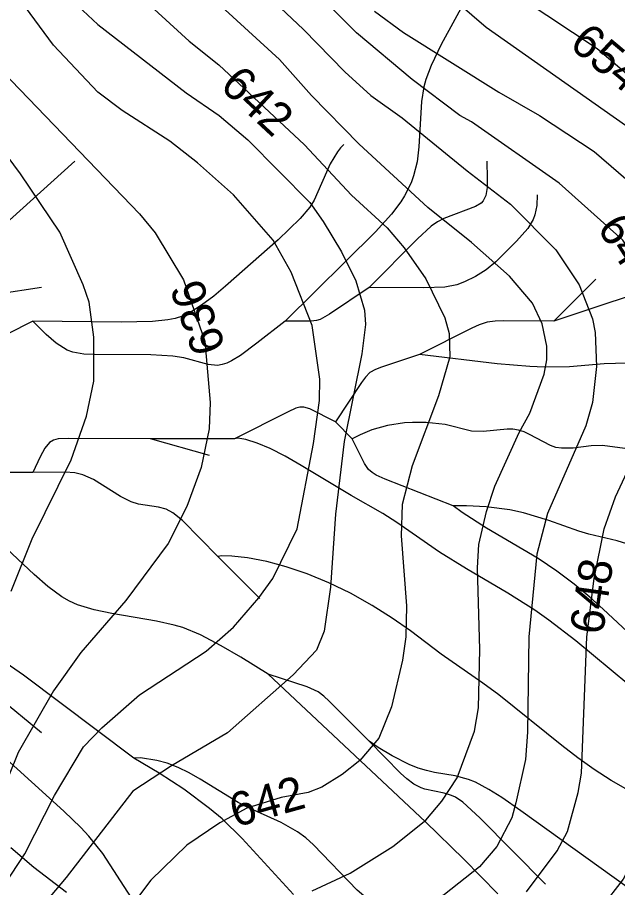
# Model space of a CAD drawing. Extents: x -709584 to -702006, y -1161789 to -1157496.
# Drawn here: x -707401.6 to -707223, y -1161415.5 to -1161156.7 of the extents above; entities that cross this region are included whole.
import ezdxf

# ---------------------------------------------------------------- set-up
doc = ezdxf.new("R2010")
doc.units = 0
for name, color, linetype in [('120_vrstevnice hlavní', 7, 'Continuous'), ('121_vrstevnice hlavní_popis', 7, 'Continuous'), ('122_vrstevnice základní', 7, 'Continuous'), ('411_akumulovaný odtok', 7, 'Continuous')]:
    doc.layers.add(name, color=color, linetype=linetype)

msp = doc.modelspace()

# ---------------------------------------------------------------- linework, layer by layer
at = {"layer": '120_vrstevnice hlavní'}
for points in [[(-707388.12, -1161149), (-707377.71, -1161158.84), (-707351.39, -1161179.09), (-707341.55, -1161185.88), (-707333.02, -1161193.12), (-707314.65, -1161211.78), (-707310.6, -1161217.42), (-707305.24, -1161226.39)], [(-707295.41, -1161154.79), (-707286.73, -1161161.15), (-707258.38, -1161178.94), (-707246.23, -1161185.88), (-707230.03, -1161196.59), (-707213.4, -1161210.91), (-707205.58, -1161219.44), (-707199.36, -1161229.28), (-707195.6, -1161237.96), (-707193.15, -1161246.64), (-707192.28, -1161255.31), (-707192.85, -1161263.99), (-707199.51, -1161296.39), (-707204.57, -1161326.19), (-707205.44, -1161334.87), (-707205.73, -1161356.56)], [(-707305.24, -1161226.39), (-707300.9, -1161235.06), (-707298.3, -1161243.74), (-707298.01, -1161248.08), (-707299.17, -1161256.76), (-707304.38, -1161282.8), (-707306.98, -1161304.49), (-707308.43, -1161326.19), (-707310.31, -1161339.21), (-707312.62, -1161344.85), (-707319.56, -1161352.23), (-707339.09, -1161369.44), (-707355.73, -1161379.27), (-707367.32, -1161386.86), (-707387.11, -1161412.54), (-707399.84, -1161427.58), (-707409.1, -1161436.7)], [(-707205.73, -1161356.56), (-707207.46, -1161373.92), (-707209.06, -1161382.6), (-707214.41, -1161399.96), (-707221.35, -1161412.98), (-707227.86, -1161421.37), (-707235.38, -1161429.47), (-707242.76, -1161435.69), (-707257.95, -1161446.53), (-707285.86, -1161463.31), (-707358.18, -1161498.46), (-707376.99, -1161504.25), (-707403.6, -1161507.86)]]:
    msp.add_lwpolyline(points, dxfattribs=at)
at = {"layer": '122_vrstevnice základní'}
for points in [[(-707293.38, -1161132.66), (-707262.14, -1161159.56), (-707218.02, -1161190.66), (-707208.91, -1161198.32), (-707197.2, -1161209.9), (-707183.31, -1161225.81), (-707178.54, -1161232.61), (-707173.33, -1161243.45), (-707170.87, -1161250.4), (-707168.12, -1161261.24), (-707167.25, -1161275.56), (-707167.25, -1161287.14), (-707168.56, -1161298.71), (-707171.01, -1161311.15), (-707178.97, -1161340.65), (-707188.23, -1161382.31), (-707199.08, -1161408.93), (-707206.16, -1161422.23), (-707211.51, -1161430.77), (-707224.1, -1161445.09), (-707229.59, -1161450.44)], [(-707405.48, -1161414.71), (-707399.41, -1161405.46), (-707390.58, -1161388.1), (-707381.91, -1161373.63), (-707376.55, -1161367.99), (-707365.27, -1161358.16), (-707345.46, -1161345.14), (-707337.35, -1161338.05), (-707329.83, -1161329.37), (-707325.64, -1161323.59), (-707318.41, -1161308.83), (-707313.49, -1161283.38), (-707311.75, -1161270.65), (-707311.61, -1161264.28), (-707313.92, -1161248.37), (-707320.14, -1161232.46), (-707325.49, -1161222.91), (-707337.35, -1161209.46), (-707348.06, -1161199.92), (-707356.3, -1161193.55), (-707370.47, -1161184.43), (-707377.71, -1161178.94), (-707390.87, -1161164.91), (-707407.65, -1161142.2)], [(-707370.19, -1161145.67), (-707350.52, -1161163.75), (-707341.69, -1161170.84), (-707316.24, -1161194.56), (-707302.21, -1161209.61), (-707291.65, -1161219.3), (-707286.58, -1161225.23), (-707280.08, -1161234.49), (-707274.44, -1161246.06), (-707273.13, -1161250.69), (-707272.99, -1161257.63), (-707276.32, -1161269.2), (-707284.13, -1161290.03), (-707287.16, -1161301.6), (-707287.45, -1161310.86), (-707285.86, -1161331.69), (-707286.01, -1161340.94), (-707287.02, -1161347.89), (-707290.35, -1161361.77), (-707294.11, -1161371.03), (-707299.75, -1161377.68), (-707304.96, -1161381.88), (-707311.03, -1161385.64), (-707315.08, -1161387.23), (-707323.18, -1161388.68), (-707333.31, -1161391.86), (-707341.41, -1161396.2), (-707351.24, -1161402.85), (-707361.94, -1161413.27), (-707365.56, -1161418.18)], [(-707330.12, -1161147.41), (-707316.53, -1161160.28), (-707304.23, -1161172.87), (-707296.42, -1161179.95), (-707287.16, -1161186.61), (-707267.78, -1161202.37), (-707254.91, -1161212.21), (-707241.46, -1161225.81), (-707234.51, -1161236.22), (-707230.46, -1161246.35), (-707229.74, -1161250.4), (-707229.31, -1161260.52), (-707230.46, -1161271.23), (-707232.49, -1161278.17), (-707243.92, -1161304.2)], [(-707250.14, -1161416.74), (-707241.02, -1161404.59), (-707237.98, -1161398.8), (-707234.8, -1161387.23), (-707233.79, -1161381.44), (-707232.2, -1161340.94), (-707230.03, -1161323.59), (-707226.99, -1161308.83), (-707223.66, -1161299.29), (-707214.7, -1161280.19), (-707212.96, -1161273.83), (-707211.37, -1161264.28), (-707210.79, -1161254.74), (-707211.23, -1161245.19), (-707215.28, -1161232.46), (-707221.5, -1161222.91), (-707240.44, -1161205.99), (-707266.48, -1161187.77), (-707269.95, -1161185.89), (-707284.13, -1161175.18), (-707300.76, -1161161.29), (-707312.77, -1161149.15)], [(-707313.92, -1161416.45), (-707302.64, -1161411.24), (-707289.91, -1161403.28), (-707280.08, -1161395.47), (-707275.3, -1161389.83), (-707270.82, -1161382.89), (-707265.61, -1161369.01), (-707264.45, -1161362.06), (-707264.02, -1161344.7), (-707264.74, -1161320.4), (-707264.31, -1161313.46), (-707262.04, -1161303.68), (-707259.54, -1161296.1), (-707252.3, -1161280.19), (-707249.12, -1161274.41), (-707244.93, -1161262.84), (-707244.06, -1161258.5), (-707244.06, -1161254.45), (-707245.51, -1161247.79), (-707248.4, -1161241.72), (-707255.2, -1161233.62), (-707266.48, -1161223.64), (-707279.5, -1161213.22), (-707299.89, -1161194.42), (-707314.07, -1161179.95), (-707323.61, -1161169.25), (-707343.29, -1161151.17)], [(-707190.25, -1161423.97), (-707181.28, -1161411.24), (-707176.08, -1161402.27), (-707161.18, -1161370.45), (-707155.25, -1161355.99), (-707140.78, -1161309.7), (-707138.76, -1161300.15), (-707137.89, -1161290.61), (-707138.47, -1161281.06), (-707139.77, -1161274.7), (-707143.53, -1161261.97), (-707151.63, -1161246.06), (-707160.6, -1161233.33), (-707170.58, -1161220.6), (-707181.86, -1161207.87), (-707197.34, -1161193.12), (-707229.16, -1161166.07), (-707251.44, -1161151.17)], [(-707403.46, -1161327.35), (-707397.24, -1161311.73), (-707385.67, -1161288.29), (-707381.04, -1161275.28), (-707378.87, -1161264.86), (-707378.87, -1161251.84), (-707380.32, -1161241.43), (-707382.05, -1161236.22), (-707388.99, -1161220.6), (-707400.71, -1161203.24), (-707423.56, -1161172.58)], [(-707405.92, -1161172.87), (-707365.27, -1161215.1), (-707360.64, -1161220.74), (-707352.25, -1161234.78), (-707345.89, -1161253), (-707344.3, -1161271.23), (-707344.59, -1161279.04), (-707346.9, -1161290.61), (-707351.24, -1161302.18), (-707356.74, -1161313.17), (-707369.32, -1161330.09), (-707382.77, -1161345.57), (-707390.87, -1161357), (-707401.43, -1161375.37), (-707409.97, -1161396.2)], [(-707243.92, -1161304.2), (-707247.1, -1161316.35), (-707249.41, -1161340.94), (-707249.84, -1161369.29), (-707250.42, -1161377.39), (-707253.32, -1161390.27), (-707254.47, -1161394.75), (-707258.96, -1161403.28), (-707264.17, -1161409.36), (-707274.58, -1161417.61), (-707300.91, -1161431.78), (-707319.56, -1161439.45), (-707336.63, -1161447.4), (-707348.49, -1161454.92), (-707359.05, -1161463.17), (-707370.62, -1161470.11), (-707392.46, -1161480.53), (-707414.02, -1161487.03)]]:
    msp.add_lwpolyline(points, dxfattribs=at)
at = {"layer": '411_akumulovaný odtok'}
for p, q in [((-707229.49, -1161234.5), (-707241.99, -1161247)), ((-707394.49, -1161237), (-707426.99, -1161242)), ((-707301.99, -1161282), (-707306.99, -1161277)), ((-707336.99, -1161282), (-707361.99, -1161282)), ((-707344.49, -1161287), (-707361.99, -1161282)), ((-707329.49, -1161329.5), (-707341.99, -1161317)), ((-707394.49, -1161369.5), (-707421.99, -1161347))]:
    msp.add_line(p, q, dxfattribs=at)
for points in [[(-707264.49, -1161144.5), (-707275.56, -1161164.71), (-707278.52, -1161170.97), (-707280.09, -1161175.19), (-707280.68, -1161177.35), (-707281.37, -1161181.73), (-707282.14, -1161195.2), (-707282.66, -1161199.61), (-707283.72, -1161203.83), (-707284.49, -1161205.85), (-707286.4, -1161209.73), (-707287.54, -1161211.58), (-707290.33, -1161215.26), (-707295.06, -1161220.45), (-707321.99, -1161247)], [(-707304.49, -1161194.5), (-707305.49, -1161195.47), (-707306.39, -1161196.67), (-707308.52, -1161200.2), (-707313.37, -1161211.03), (-707314.66, -1161213.1), (-707317.48, -1161216.49), (-707324.04, -1161222.8), (-707339.67, -1161236.61), (-707343.2, -1161239.56), (-707346.8, -1161242.31), (-707350.55, -1161244.64), (-707352.52, -1161245.54), (-707354.64, -1161246.21), (-707356.84, -1161246.67), (-707361.39, -1161247.17), (-707370.79, -1161247.37), (-707396.99, -1161247)], [(-707384.49, -1161199.5), (-707413.28, -1161225.3), (-707418.41, -1161229.72), (-707423.74, -1161233.64), (-707425.6, -1161234.72), (-707427.54, -1161235.59), (-707429.53, -1161236.21), (-707431.59, -1161236.65), (-707435.86, -1161237.13), (-707442.46, -1161237.36), (-707455.81, -1161237.21), (-707462.38, -1161236.73), (-707464.75, -1161236.27), (-707467.3, -1161235.5), (-707469.95, -1161234.41), (-707475.03, -1161231.68), (-707481.99, -1161227)], [(-707261.99, -1161199.5), (-707261.81, -1161204.62), (-707261.89, -1161207.32), (-707262.23, -1161209.66), (-707263, -1161211.25), (-707263.66, -1161211.9), (-707265.36, -1161212.92), (-707274.7, -1161216.46), (-707276.67, -1161217.47), (-707278.48, -1161218.74), (-707282.62, -1161222.53), (-707296.99, -1161237)], [(-707246.99, -1161209.5), (-707247.07, -1161212.59), (-707247.66, -1161215.41), (-707248.21, -1161216.84), (-707249.71, -1161219.46), (-707253.08, -1161223.28), (-707259.31, -1161229.42), (-707262.18, -1161231.78), (-707265.31, -1161233.72), (-707268.63, -1161235.33), (-707270.9, -1161236.19), (-707274.48, -1161236.92), (-707280.69, -1161237.16), (-707296.99, -1161237)], [(-707169.49, -1161214.5), (-707190.41, -1161227.89), (-707194.41, -1161230.25), (-707198.58, -1161232.31), (-707205.96, -1161235.06), (-707241.99, -1161247)], [(-707296.99, -1161237), (-707308.79, -1161244.93), (-707311.58, -1161246.53), (-707312.59, -1161246.85), (-707314.2, -1161247.04), (-707321.99, -1161247)], [(-707396.99, -1161247), (-707404.63, -1161250.9), (-707406.4, -1161251.41), (-707407.57, -1161251.39), (-707408.75, -1161251.07), (-707411.1, -1161250.03), (-707426.99, -1161242)], [(-707321.99, -1161247), (-707330.34, -1161253.62), (-707335.25, -1161257.24), (-707337.95, -1161258.86), (-707339.31, -1161259.49), (-707340.7, -1161259.96), (-707342.1, -1161260.2), (-707344.87, -1161259.95), (-707352.14, -1161257.96), (-707355.36, -1161257.46), (-707361.97, -1161257.1), (-707378.65, -1161257), (-707381.9, -1161256.81), (-707385.1, -1161256.28), (-707386.82, -1161255.62), (-707390.1, -1161253.57), (-707393.08, -1161251.02), (-707396.99, -1161247)], [(-707241.99, -1161247), (-707257, -1161246.94), (-707259.48, -1161247.03), (-707261.9, -1161247.36), (-707264.2, -1161248.14), (-707266.45, -1161249.17), (-707281.99, -1161257)], [(-707281.99, -1161257), (-707293.28, -1161260.69), (-707295.1, -1161261.4), (-707296.73, -1161262.34), (-707298.08, -1161263.7), (-707299.25, -1161265.28), (-707306.99, -1161277)], [(-707220.25, -1161259.56), (-707227.02, -1161259.76), (-707237.36, -1161260.67), (-707244.77, -1161260.76), (-707249.15, -1161260.54), (-707258.89, -1161259.71), (-707281.99, -1161257)], [(-707306.99, -1161277), (-707314.63, -1161273.11), (-707316.4, -1161272.6), (-707317.57, -1161272.62), (-707318.75, -1161272.94), (-707321.1, -1161273.98), (-707336.99, -1161282)], [(-707220.93, -1161284.96), (-707227.53, -1161283.98), (-707230.94, -1161284.13), (-707236.25, -1161284.79), (-707239.72, -1161284.86), (-707241.38, -1161284.6), (-707243.02, -1161284.06), (-707249.29, -1161280.7), (-707250.89, -1161279.97), (-707252.53, -1161279.45), (-707254.2, -1161279.21), (-707255.92, -1161279.18), (-707263, -1161279.84), (-707266.48, -1161279.78), (-707274.33, -1161277.8), (-707280, -1161277.18), (-707284.05, -1161277.13), (-707286.42, -1161277.29), (-707291.49, -1161278.08), (-707296.13, -1161279.39), (-707299.68, -1161280.82), (-707301.99, -1161282)], [(-707396.99, -1161292), (-707406.97, -1161292.08), (-707409.97, -1161291.92), (-707411.92, -1161291.63), (-707413.89, -1161291.12), (-707416.8, -1161290.09), (-707432.18, -1161283.9), (-707434.1, -1161283.27), (-707436.01, -1161282.86), (-707437.9, -1161282.9), (-707440.11, -1161283.57), (-707442.53, -1161284.64), (-707446.99, -1161287)], [(-707361.99, -1161282), (-707386.37, -1161281.92), (-707389.51, -1161282.08), (-707390.93, -1161282.4), (-707392.12, -1161283.08), (-707393.48, -1161284.77), (-707394.85, -1161287.36), (-707396.99, -1161292)], [(-707131.99, -1161442), (-707162.54, -1161407.88), (-707170.14, -1161399.76), (-707177.4, -1161392.41), (-707184.86, -1161385.41), (-707200.21, -1161371.85), (-707219.66, -1161355.17), (-707235.44, -1161342.15), (-707243.55, -1161335.97), (-707247.71, -1161333.04), (-707255.74, -1161327.94), (-707267.99, -1161320.68), (-707275.99, -1161315.7), (-707288.68, -1161306.96), (-707292.92, -1161304.24), (-707302.33, -1161298.89), (-707317.22, -1161289.93), (-707321.97, -1161287.21), (-707326.38, -1161284.95), (-707330.29, -1161283.28), (-707333.69, -1161282.23), (-707336.02, -1161281.83), (-707336.99, -1161282)], [(-707271.99, -1161302), (-707292.17, -1161294), (-707294.87, -1161292.8), (-707296.1, -1161292.07), (-707297.14, -1161291.14), (-707298.37, -1161289.39), (-707301.99, -1161282)], [(-707326.99, -1161352), (-707335.13, -1161346.99), (-707341.04, -1161343.56), (-707347.11, -1161340.38), (-707352.43, -1161338.18), (-707355, -1161337.43), (-707360.25, -1161336.27), (-707373.57, -1161334.01), (-707378.79, -1161332.91), (-707383.79, -1161331.39), (-707386.16, -1161330.35), (-707388.4, -1161329.07), (-707392.61, -1161325.96), (-707396.61, -1161322.42), (-707406.43, -1161313.15), (-707410.53, -1161309.68), (-707412.68, -1161308.1), (-707417.21, -1161305.37), (-707430.05, -1161299.1), (-707436.13, -1161295.65), (-707441.23, -1161292.14), (-707444.79, -1161289.2), (-707446.99, -1161287)], [(-707341.99, -1161317), (-707352.53, -1161306.33), (-707355.34, -1161304.08), (-707357.38, -1161302.98), (-707359.62, -1161302.36), (-707365.56, -1161301.46), (-707367.8, -1161300.77), (-707370.93, -1161299.2), (-707379.03, -1161294.17), (-707382.2, -1161292.72), (-707384.55, -1161292.18), (-707387.46, -1161291.94), (-707396.99, -1161292)], [(-707217.7, -1161314.06), (-707223.14, -1161312.38), (-707231.57, -1161310.38), (-707234.55, -1161309.5), (-707243.55, -1161306.29), (-707251.02, -1161304.06), (-707255.07, -1161303.19), (-707262.14, -1161302.27), (-707268.01, -1161301.96), (-707271.99, -1161302)], [(-707215.85, -1161343.43), (-707227.34, -1161332.66), (-707231.3, -1161329.09), (-707235.94, -1161325.26), (-707241.14, -1161321.35), (-707246.72, -1161317.61), (-707262.05, -1161308.56), (-707269.25, -1161303.99), (-707271.99, -1161302)], [(-707341.99, -1161447), (-707354.31, -1161434.55), (-707360.58, -1161427.69), (-707363.41, -1161424.33), (-707367.64, -1161418.58), (-707376.23, -1161405.39), (-707380.37, -1161400.23), (-707382.75, -1161397.68), (-707387.77, -1161392.77), (-707411.46, -1161371.5), (-707416.52, -1161366.56), (-707421.34, -1161361.37), (-707432.82, -1161347.84), (-707461.99, -1161312)], [(-707219.87, -1161386.5), (-707225, -1161383.63), (-707230.03, -1161380.38), (-707234.91, -1161376.89), (-707239.68, -1161373.21), (-707258.38, -1161358.19), (-707263.14, -1161354.7), (-707275.54, -1161346.13), (-707284.71, -1161339.18), (-707290.08, -1161335.4), (-707296.08, -1161331.57), (-707302.54, -1161327.94), (-707308.93, -1161324.85), (-707315.36, -1161322.2), (-707321.61, -1161320.06), (-707327.45, -1161318.49), (-707333.2, -1161317.4), (-707337.79, -1161316.89), (-707340.83, -1161316.8), (-707341.99, -1161317)], [(-707366.99, -1161377), (-707399.78, -1161352.31), (-707405.01, -1161348.76), (-707407.23, -1161347.72), (-707409.55, -1161347.15), (-707410.94, -1161347), (-707415.78, -1161346.86), (-707421.99, -1161347)], [(-707296.99, -1161372), (-707308.86, -1161360.07), (-707310.45, -1161358.58), (-707312.16, -1161357.28), (-707315.37, -1161355.82), (-707326.99, -1161352)], [(-707258.64, -1161417.32), (-707268.76, -1161407.04), (-707280.17, -1161395.96), (-707326.99, -1161352)], [(-707244.49, -1161414.5), (-707264.08, -1161394.75), (-707269.12, -1161390.14), (-707271.28, -1161388.65), (-707272.43, -1161388.08), (-707274.65, -1161387.39), (-707280.42, -1161386.25), (-707281.52, -1161385.88), (-707283.69, -1161384.72), (-707285.71, -1161383.2), (-707287.68, -1161381.45), (-707296.99, -1161372)], [(-707196.99, -1161432), (-707251.81, -1161392.69), (-707257.52, -1161388.74), (-707261.38, -1161386.29), (-707265.36, -1161384.18), (-707267.42, -1161383.35), (-707271.37, -1161382.31), (-707277.56, -1161381.26), (-707279.92, -1161380.71), (-707282.42, -1161379.94), (-707285.09, -1161378.88), (-707290.15, -1161376.33), (-707294.26, -1161373.87), (-707296.99, -1161372)], [(-707239.49, -1161469.5), (-707251.9, -1161454.85), (-707259.61, -1161445.99), (-707263.89, -1161441.4), (-707268.27, -1161437.17), (-707272.99, -1161433.39), (-707275.43, -1161431.81), (-707290.93, -1161423.53), (-707295.79, -1161420.37), (-707300.49, -1161416.3), (-707313.5, -1161402.78), (-707315.81, -1161400.75), (-707318.24, -1161398.92), (-707323.1, -1161396.15), (-707333.44, -1161391.51), (-707335.96, -1161390.21), (-707347.21, -1161383.22), (-707350.51, -1161381.38), (-707353.83, -1161379.77), (-707357.1, -1161378.51), (-707360.14, -1161377.66), (-707364.98, -1161376.93), (-707366.99, -1161377)], [(-707319.43, -1161417.58), (-707334.74, -1161400.95), (-707340.74, -1161395.09), (-707344.43, -1161391.96), (-707352.12, -1161386.28), (-707359.41, -1161381.51), (-707366.99, -1161377)], [(-707386.99, -1161417), (-707396.72, -1161409.5), (-707403.6, -1161403.64)]]:
    msp.add_lwpolyline(points, dxfattribs=at)

# ---------------------------------------------------------------- texts
at = {"layer": '121_vrstevnice hlavní_popis'}
for s, rotation, p in [('654', 320.1735, (-707237.79, -1161165.3)), ('642', 317.0509, (-707341.73, -1161177.52)), ('648', 302.538, (-707229.35, -1161219.21)), ('636', 109.4538, (-707339.53, -1161254.91)), ('648', 81.9751, (-707227.4, -1161340.56)), ('642', 15.6427, (-707336.8, -1161397.65))]:
    msp.add_text(s, height=10, rotation=rotation, dxfattribs=at).set_placement(p)

doc.saveas('drawing.dxf')
